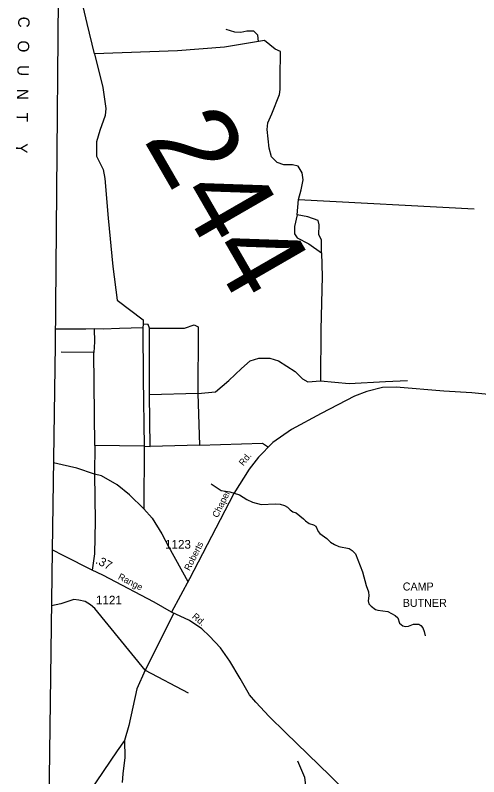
# Model space of a CAD drawing. Extents: x 2056842 to 2160602, y 826753 to 1016856.
# Drawn here: x 2057583 to 2064231, y 880850 to 891779 of the extents above; entities that cross this region are included whole.
import ezdxf

# ---------------------------------------------------------------- set-up
doc = ezdxf.new("R2010")
doc.units = 0
for name, color, linetype in [('Exist Boundary Land Use Reservation Military US Department of Defense Label', 7, 'Continuous'), ('Exist Boundary Political CountyLine', 7, 'Continuous'), ('Exist Boundary Political CountyLine Label', 7, 'Continuous'), ('Exist Hydrographic Misc Water Feature', 7, 'Continuous'), ('Exist Road Non-System Type 51', 7, 'Continuous'), ('Exist Road Secondary Mileage Hundredths English Label', 7, 'Continuous'), ('Exist Road Secondary Structure Standard Bridge Number Label', 7, 'Continuous'), ('Exist Road Secondary Type 51 Attributed', 7, 'Continuous'), ('Exist Road Secondary Type 51 Label', 7, 'Continuous'), ('Exist Road Secondary Type 51 Number Label', 7, 'Continuous')]:
    doc.layers.add(name, color=color, linetype=linetype)

msp = doc.modelspace()

# ---------------------------------------------------------------- linework, layer by layer
at = {"layer": 'Exist Boundary Political CountyLine'}
msp.add_lwpolyline([(2058297, 904796), (2058304, 899211), (2058216, 894228), (2058154, 887047), (2058114, 884097), (2057934, 870695), (2057845, 864146), (2057782, 859231), (2057748, 856800), (2057704, 853375), (2057690, 853331), (2057682, 853305), (2057672, 853284), (2057665, 853266), (2057651, 853246), (2057635, 853225), (2057616, 853207), (2057583, 853188)], dxfattribs=at)
at = {"layer": 'Exist Hydrographic Misc Water Feature'}
for points in [[(2060391, 885055), (2060535, 884958), (2060661, 884938), (2060800, 884894), (2060904, 884828), (2060984, 884791), (2061112, 884757), (2061316, 884767), (2061384, 884763), (2061444, 884744), (2061487, 884718), (2061524, 884679), (2061564, 884654), (2061614, 884636), (2061716, 884550), (2061744, 884522), (2061800, 884486), (2061860, 884466), (2061892, 884444), (2061928, 884372), (2061952, 884341), (2062053, 884271), (2062105, 884219), (2062161, 884183), (2062225, 884153), (2062373, 884125), (2062413, 884095), (2062463, 884049), (2062563, 883793), (2062615, 883594), (2062650, 883506), (2062654, 883446), (2062646, 883374), (2062654, 883334), (2062689, 883298), (2062752, 883250), (2062784, 883240), (2062925, 883222), (2063032, 883166), (2063069, 883130), (2063096, 883053), (2063144, 883015), (2063177, 883007), (2063221, 883009), (2063297, 883041), (2063369, 883039), (2063401, 883021), (2063429, 882985), (2063447, 882933), (2063462, 882871)], [(2061633, 881080), (2061731, 880844), (2061753, 880682), (2061812, 880516), (2061880, 880280), (2061914, 880204), (2061992, 880094), (2062015, 880040), (2062025, 879999), (2062021, 879828), (2062037, 879790), (2062115, 879687), (2062148, 879471), (2062164, 879411), (2062192, 879353), (2062328, 879185), (2062396, 879125)]]:
    msp.add_lwpolyline(points, dxfattribs=at)
at = {"layer": 'Exist Road Non-System Type 51'}
for p, q in [((2061625, 888916), (2061646, 889136)), ((2061646, 889136), (2064166, 888999)), ((2059419, 887346), (2059414, 887295)), ((2059510, 886331), (2059506, 887290)), ((2058711, 886938), (2058241, 886945)), ((2058725, 885602), (2058711, 886938)), ((2060203, 886350), (2059510, 886331)), ((2059519, 885592), (2059510, 886331)), ((2060203, 886350), (2060225, 885607)), ((2058725, 885602), (2058719, 885191)), ((2059433, 885595), (2058725, 885602)), ((2059433, 885595), (2059426, 884693)), ((2059433, 885595), (2059519, 885592)), ((2060225, 885607), (2059519, 885592)), ((2059859, 883198), (2059445, 882378)), ((2059445, 882378), (2060063, 882055))]:
    msp.add_line(p, q, dxfattribs=at)
for points in [[(2058718, 891226), (2058615, 891660), (2058479, 892237), (2058354, 892922), (2058323, 893025), (2058207, 893213)], [(2061073, 891400), (2061064, 891493), (2061004, 891549), (2060903, 891552), (2060816, 891532), (2060730, 891534), (2060608, 891576)], [(2061073, 891400), (2060584, 891320), (2059909, 891268), (2058718, 891226)], [(2061646, 889136), (2061686, 889272), (2061713, 889418), (2061698, 889516), (2061639, 889615), (2061561, 889633), (2061433, 889633), (2061338, 889668), (2061257, 889746), (2061225, 889871), (2061196, 890138), (2061208, 890233), (2061262, 890364), (2061372, 890642), (2061381, 890713), (2061384, 890886), (2061385, 891257), (2061311, 891293), (2061159, 891415), (2061073, 891400)], [(2058718, 891226), (2058837, 890740), (2058881, 890442), (2058871, 890339), (2058797, 890124), (2058749, 889960), (2058746, 889755), (2058844, 889564), (2058870, 889434), (2058914, 888865), (2058983, 888173), (2059044, 887689), (2059416, 887406), (2059419, 887346)], [(2061625, 888916), (2061589, 888749), (2061587, 888644), (2061625, 888585), (2061795, 888498), (2061974, 888370), (2061977, 888558), (2061935, 888626), (2061944, 888772), (2061929, 888832), (2061780, 888886), (2061625, 888916)], [(2061974, 888370), (2061983, 888030), (2061967, 887267), (2061960, 886530)], [(2058713, 887277), (2058594, 887272), (2058156, 887275)], [(2058713, 887277), (2058719, 887090), (2058711, 886938)], [(2059414, 887295), (2059080, 887282), (2058845, 887276), (2058713, 887277)], [(2059414, 887295), (2059417, 886562), (2059433, 885595)], [(2059506, 887290), (2059488, 887340), (2059419, 887346)], [(2059506, 887290), (2060012, 887287), (2060150, 887337), (2060206, 887307), (2060206, 887260), (2060203, 886350)], [(2060203, 886350), (2060453, 886373), (2060647, 886536), (2060826, 886709), (2060952, 886820), (2061078, 886857), (2061236, 886857), (2061357, 886820), (2061599, 886667), (2061704, 886562), (2061778, 886520), (2061960, 886530)], [(2061960, 886530), (2062372, 886494), (2062891, 886525), (2063211, 886536)], [(2060225, 885607), (2061128, 885639), (2061213, 885581)], [(2058719, 885191), (2058464, 885280), (2058258, 885326), (2058131, 885354)], [(2058719, 885191), (2058730, 884518), (2058718, 884050), (2058688, 883815)], [(2059426, 884693), (2059223, 884896), (2059044, 885039), (2058821, 885170), (2058719, 885191)], [(2059426, 884693), (2059546, 884559), (2059685, 884335), (2059782, 884156), (2060060, 883651)], [(2059445, 882378), (2058723, 883265), (2058662, 883319), (2058585, 883365), (2058495, 883385), (2058423, 883392), (2058238, 883333), (2058104, 883303)], [(2059445, 882378), (2059325, 882111), (2059214, 881587), (2059149, 881372)], [(2059149, 881372), (2059043, 881220), (2058643, 880631), (2058243, 880058), (2058093, 879862)], [(2059149, 881372), (2059153, 881125), (2059125, 880890), (2059114, 880768)]]:
    msp.add_lwpolyline(points, dxfattribs=at)
at = {"layer": 'Exist Road Secondary Type 51 Attributed'}
for points in [[(2064562, 886317), (2064133, 886360), (2063730, 886382), (2063048, 886439), (2062849, 886435), (2062625, 886381), (2062449, 886310), (2061971, 886062), (2061544, 885834), (2061276, 885645), (2061071, 885438), (2060936, 885266), (2060718, 884917), (2060524, 884538), (2060082, 883692), (2059825, 883214)], [(2059825, 883214), (2059576, 883354), (2058837, 883741), (2058688, 883815), (2058281, 884019), (2058114, 884109)], [(2066628, 876424), (2066478, 876566), (2065868, 877169), (2065246, 877775), (2064715, 878305), (2064080, 878919), (2063598, 879389), (2063007, 879962), (2062568, 880397), (2062099, 880862), (2061460, 881483), (2061225, 881716), (2061034, 881920), (2060943, 882026), (2060809, 882260), (2060660, 882509), (2060525, 882699), (2060367, 882868), (2060260, 882971), (2060082, 883091), (2059825, 883214)]]:
    msp.add_lwpolyline(points, dxfattribs=at)

# ---------------------------------------------------------------- texts
at = {"layer": 'Exist Boundary Land Use Reservation Military US Department of Defense Label'}
for s, p in [('CAMP', (2063141, 883523)), ('BUTNER', (2063141, 883288))]:
    msp.add_text(s, height=114.8, dxfattribs=at).set_placement(p)
at = {"layer": 'Exist Boundary Political CountyLine Label'}
msp.add_text('C   O   U   N   T     Y', height=164.04, rotation=269.0323, dxfattribs=at).set_placement((2057626, 891760))
at = {"layer": 'Exist Road Secondary Mileage Hundredths English Label'}
msp.add_text('.37', height=125, rotation=332.6562, dxfattribs=at).set_placement((2058725, 883919))
at = {"layer": 'Exist Road Secondary Structure Standard Bridge Number Label'}
msp.add_text('244', height=1230.3, rotation=300, dxfattribs=at).set_placement((2059414, 889996))
at = {"layer": 'Exist Road Secondary Type 51 Label'}
for s, rotation, p in [('Rd.', 50.7694, (2060854, 885304)), ('Chapel', 63.829, (2060487, 884559)), ('Roberts', 63.2874, (2060085, 883798)), ('Range', 332.6562, (2059048, 883691)), ('Rd.', 319.9095, (2060111, 883136))]:
    msp.add_text(s, height=95, rotation=rotation, dxfattribs=at).set_placement(p)
at = {"layer": 'Exist Road Secondary Type 51 Number Label'}
for s, p in [('1123', (2059731, 884123)), ('1121', (2058740, 883323))]:
    msp.add_text(s, height=125, dxfattribs=at).set_placement(p)

doc.saveas('drawing.dxf')
